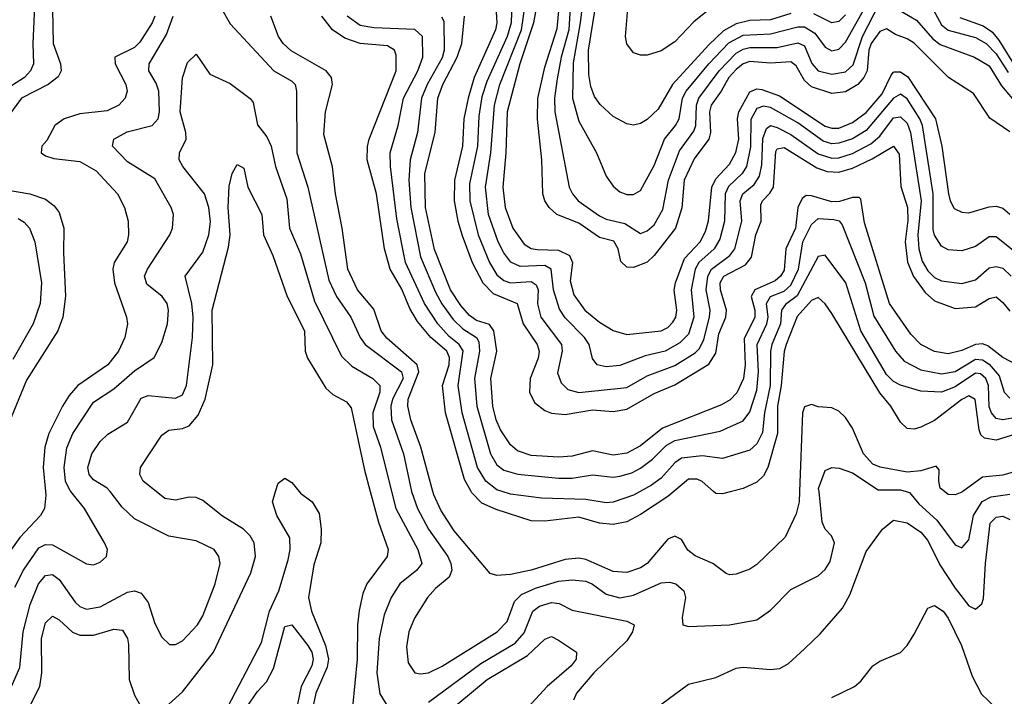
# Model space of a CAD drawing. Header units: inches. Extents: x 884549 to 1028252, y 526810 to 653624.
# Tile 436 of 656: x 921434 to 924314, y 619401 to 621379. Entities that reach past the tile are written whole.
import ezdxf

# ---------------------------------------------------------------- set-up
doc = ezdxf.new("R2010")
doc.units = ezdxf.units.IN
doc.header["$MEASUREMENT"] = 0
doc.layers.add('A9621', color=7, linetype='Continuous')
doc.layers.add('A9622', color=7, linetype='Continuous')

msp = doc.modelspace()

# ---------------------------------------------------------------- linework, layer by layer
at = {"layer": 'A9621', "color": 5}
for points, elevation in [([(921509.7, 620000), (921510.8, 619989.2), (921506.6, 619950), (921495, 619930), (921434.9, 619865.1), (921365.2, 619770), (921344.2, 619715.8), (921307.7, 619590), (921290, 619561.4), (921270, 619543.5), (921250, 619534.2), (921230, 619534.3), (921210, 619546.2), (921188.4, 619590), (921187.8, 619647.8), (921208.8, 619730), (921201.4, 619750), (921172.4, 619770), (921113.8, 619793.8), (921090, 619808.1), (921069, 619829), (921054.1, 619854.1), (921040.6, 619910), (921045.5, 620000)], 2280), ([(921410, 619430.1), (921434.4, 619485.6), (921444.4, 619590), (921464.7, 619670), (921489.3, 619730), (921510, 619754.6), (921530, 619756.9), (921550, 619742.7), (921596.9, 619676.9), (921610, 619664.2), (921630, 619656), (921670, 619663), (921750, 619705.6), (921770, 619709.5), (921790, 619703.2), (921810, 619675.6), (921830, 619613.7), (921850, 619573.7), (921872.8, 619552.8), (921890, 619552.6), (921910, 619563.2), (921953.9, 619610), (921970, 619636.5), (922006.1, 619730), (922020.2, 619790), (922017, 619810), (922003.1, 619830), (921950, 619855.7), (921870, 619869.9), (921770, 619919.9), (921734.4, 619954.4), (921698.4, 620000)], 2240), ([(921420, 619720), (921445.6, 619770), (921490, 619834.9), (921510, 619845.1), (921530, 619844.1), (921630, 619788.5), (921650, 619785.4), (921670, 619793.1), (921688.2, 619810), (921690.9, 619830), (921682.8, 619850), (921623.6, 619950), (921583.8, 620000)], 2260), ([(921870, 619377.9), (921910, 619414.1), (922000.9, 619530), (922110, 619762.5), (922124.4, 619810), (922119.7, 619850), (922108.4, 619870), (922088.6, 619890), (922027.5, 619927.5), (921970, 619974), (921950, 619982.6), (921930, 619983.2), (921890, 619975), (921859.1, 619979.1), (921833.1, 620000)], 2220), ([(922032.1, 619350), (922141.9, 619558.1), (922164.5, 619650), (922192.5, 619710), (922219.4, 619800.6), (922225.4, 619830), (922224.3, 619864.3), (922186.6, 619930), (922173.3, 619970), (922182.6, 620000)], 2180), ([(922251.7, 620000), (922255.5, 619995.5), (922290, 619970.3), (922310, 619935.5), (922316.3, 619890), (922314.8, 619850), (922294.5, 619785.5), (922279.2, 619690), (922287.6, 619650), (922328.4, 619550), (922337.6, 619510), (922333.9, 619486.1), (922300.4, 619410), (922278.6, 619310)], 2180), ([(922459.3, 620000), (922483.4, 619910), (922512.4, 619830), (922508.9, 619810), (922450, 619729.8), (922438.3, 619701.7), (922427.6, 619652.4), (922422.4, 619610), (922421.8, 619510), (922408, 619370)], 2220), ([(922522.2, 620000), (922534.8, 619950), (922599.1, 619830), (922610.6, 619790), (922595.6, 619770), (922545.8, 619730), (922520.6, 619690), (922500.1, 619639.9), (922485.4, 619570), (922478.8, 619470), (922488.1, 619408.1), (922510.6, 619370.6)], 2240), ([(922580.7, 620000), (922597.9, 619950), (922630.4, 619890), (922686.1, 619810), (922695.6, 619790), (922698.3, 619770), (922690.1, 619749.9), (922650, 619716.2), (922627.4, 619690), (922589.1, 619630), (922572.7, 619590), (922565.8, 619545.8), (922570, 619499.3), (922590, 619470.2), (922606.7, 619466.7), (922630, 619470.1), (922670, 619489.7), (922830.9, 619590), (922859.8, 619620.2), (922881.9, 619678.1), (922901.5, 619698.5), (922943, 619717), (923010, 619737.8), (923050, 619741.4), (923090, 619737.7), (923110, 619729.3), (923150, 619699.9), (923190, 619689.4), (923230, 619696.8), (923310, 619733.2), (923335.2, 619735.2), (923352.9, 619730), (923377.2, 619710), (923382, 619690), (923371.4, 619631.4), (923374, 619610), (923390, 619605.2), (923510, 619610.1), (923590, 619625.2), (923630, 619652.8), (923690, 619713.5), (923770, 619753.2), (923790, 619771.9), (923804.9, 619795.1), (923817.3, 619850), (923808.5, 619870), (923789.9, 619889.9), (923781.7, 619910), (923772.1, 620000)], 2260), ([(923714.8, 620000), (923713.7, 619970), (923705.4, 619934.6), (923673.4, 619866.6), (923590, 619786.7), (923570, 619772.6), (923530, 619758), (923510, 619756.3), (923500.4, 619760.4), (923462, 619790), (923410, 619811.6), (923388.7, 619828.7), (923370, 619860.1), (923350, 619869.6), (923330, 619860.5), (923270, 619789.7), (923250, 619776.5), (923210, 619763.3), (923170, 619766), (923090, 619801.2), (923070, 619805.1), (923030, 619800.8), (922930, 619769.8), (922870, 619756.9), (922830, 619754.4), (922810, 619760.6), (922704.6, 619884.6), (922665.7, 619945.7), (922645.5, 619990), (922642.8, 620000)], 2280), ([(923347.4, 620000), (923330, 619985.4), (923250, 619933.2), (923210, 619911.5), (923170, 619903.3), (923130, 619907.9), (923070, 619924.8), (922970, 619912.9), (922930, 619914.3), (922827.7, 619947.7), (922786.4, 619966.4), (922756.4, 619996.4), (922754.5, 620000)], 2320), ([(923249, 620000), (923230, 619989.4), (923170, 619969), (923150, 619967), (923090, 619976.5), (922960.8, 619980.8), (922870, 619992.3), (922845.3, 620000)], 2340), ([(923516.2, 620000), (923490, 619993), (923470, 619994.4), (923463.5, 620000)], 2320), ([(924026.6, 620000), (924036.7, 619996.7), (924064.4, 619964.4), (924116.5, 619916.5), (924170, 619843.7), (924190, 619835.6), (924210, 619858.7), (924224.1, 619930), (924249.2, 619970.8), (924275.9, 619984.1), (924330, 619991.8)], 2260), ([(924193, 620000), (924190, 619997.8), (924170, 619990.1), (924150, 619991.7), (924139.5, 620000)], 2280), ([(923294, 619366), (923390, 619436.3), (923470, 619456.3), (923530, 619484), (923550, 619486.8), (923630, 619479.3), (923657.1, 619482.9), (923682.7, 619497.3), (923730, 619539.6), (923775.8, 619584.2), (923841.2, 619658.8), (923862.3, 619697.7), (923910, 619824.7), (923958.2, 619890), (923990, 619916.3), (924030, 619908.4), (924070, 619881.3), (924090, 619856.9), (924125.6, 619785.6), (924170, 619717), (924210, 619665.9), (924230, 619655.9), (924248.1, 619671.9), (924252.9, 619687.1), (924259.1, 619790), (924272.7, 619907.3), (924290, 619925.3), (924310, 619927.7), (924330, 619918)], 2240), ([(922630, 619383.8), (922783.2, 619496.8), (922883.1, 619556.9), (922910, 619586.9), (922935.2, 619650), (922955, 619665), (922990, 619675.1), (923012.5, 619672.5), (923050, 619652.7), (923210, 619620.7), (923231.8, 619610), (923227, 619590), (923210, 619563.4), (923114, 619470), (923062.7, 619410), (923053.8, 619390)], 2240), ([(923810, 619397.5), (923875.6, 619430), (923894.1, 619445.9), (923930, 619490.3), (923950, 619503.6), (924010, 619528.9), (924030, 619550.2), (924050, 619582.6), (924090, 619659), (924110, 619666.4), (924135.2, 619650), (924150, 619629.3), (924188.5, 619550), (924220.5, 619460.5), (924247.3, 619407.3), (924309, 619349)], 2220), ([(921450, 619345.2), (921492.8, 619430), (921498.7, 619470), (921498.2, 619570), (921510, 619616.3), (921530, 619635.5), (921550, 619625.2), (921588.8, 619588.8), (921610, 619579.9), (921650, 619579.9), (921710, 619598), (921734.8, 619594.8), (921749.1, 619570), (921752.3, 619552.3), (921754.9, 619450), (921770, 619404.4), (921789.6, 619369.6)], 2220), ([(922087.2, 619352.8), (922130, 619415.4), (922156, 619444), (922177, 619483), (922210, 619605.7), (922230, 619610.2), (922277.3, 619550), (922289.1, 619530), (922292.7, 619510), (922288.7, 619490), (922257.4, 619430), (922224.5, 619270)], 2160), ([(922630, 619308.1), (922801.4, 619450), (922919.9, 619520.1), (922970, 619568.8), (922990, 619575.7), (923010, 619565), (923063.2, 619530), (923061.5, 619510), (923047.6, 619490), (922977.3, 619430), (922910, 619357.3)], 2220)]:
    msp.add_lwpolyline(points, dxfattribs=dict(at, elevation=elevation))
at = {"layer": 'A9622', "color": 5}
for points, elevation in [([(924330, 621051.6), (924271.7, 621091.7), (924223.7, 621163.7), (924150.8, 621210), (924050, 621310.8), (924030, 621323.3), (923995.7, 621335.7), (923970, 621353.1), (923950, 621345.2), (923924.5, 621310), (923917.9, 621290), (923912.6, 621230), (923903.7, 621210), (923885.9, 621190), (923850, 621168.8), (923810, 621163.4), (923750, 621183.2), (923730, 621201.6), (923704.9, 621244.9), (923690, 621256.3), (923630, 621252.7), (923570, 621257.4), (923550, 621250), (923530, 621233.4), (923508, 621210), (923486.2, 621170), (923456.5, 621130), (923451.4, 621110), (923455, 621050), (923449.8, 621030.2), (923407, 620973), (923378, 620910), (923370.5, 620829.5), (923351.9, 620770), (923290, 620689.7), (923270, 620670.5), (923230, 620654.9), (923210, 620656.1), (923192.7, 620672.7), (923184.6, 620710), (923171.9, 620731.9), (923130, 620742.3), (923070, 620784.3), (923005.4, 620810), (922982.5, 620830), (922970.1, 620850), (922964.3, 620870), (922961.2, 620970), (922948.4, 621088.4), (922949.3, 621149.3), (922970, 621240.9), (923006.1, 621353.9), (923023.1, 621530)], 2520), ([(923450.8, 621409.2), (923406.4, 621373.6), (923350, 621315.1), (923310, 621288), (923270, 621275.5), (923250, 621275.6), (923230, 621283), (923210, 621309.1), (923205.8, 621330), (923222.6, 621530)], 2620), ([(923089.9, 621510), (923073.5, 621370), (923053.2, 621253.2), (923051.2, 621150), (923070, 621082.9), (923121.6, 620990), (923150, 620921.7), (923170, 620892.3), (923190, 620876.6), (923210, 620868.3), (923230, 620868.1), (923250, 620880.2), (923290, 620953.4), (923319.8, 621030), (923352.4, 621070), (923363.1, 621090), (923372.8, 621150), (923383.8, 621170), (923449.9, 621250), (923508.4, 621311.6), (923550, 621334.6), (923630, 621338.3), (923710, 621358.8), (923730, 621358.2), (923759.7, 621339.7), (923790, 621299.1), (923810, 621288.4), (923830, 621292.8), (923850, 621313.3), (923905.8, 621414.2)], 2560), ([(924370, 620680.5), (924290, 620744.3), (924270, 620744.2), (924230, 620716.8), (924190, 620703.4), (924150, 620706.8), (924130, 620717.1), (924110, 620749.2), (924106, 620766), (924106.3, 620870), (924074.5, 621070), (924067.4, 621090), (924030, 621148.5), (924010, 621161.5), (923990, 621149.8), (923910, 621055.3), (923870, 621031.2), (923830, 621018.2), (923810, 621016.9), (923784.7, 621024.7), (923710, 621078.3), (923630, 621122.9), (923610, 621126.9), (923590, 621119.6), (923572.8, 621087.2), (923571.9, 621008.1), (923559.8, 620950), (923547.7, 620930), (923507.8, 620892.2), (923497.7, 620870), (923495.3, 620790), (923481.8, 620738.2), (923465.2, 620710), (923420.6, 620670), (923409.7, 620650), (923398.6, 620590), (923406, 620510), (923390, 620459.9), (923365.3, 620434.7), (923322, 620410), (923263.3, 620396.7), (923190, 620368.2), (923150, 620364.1), (923123.2, 620370), (923110, 620388.9), (923099.7, 620430), (923086.7, 620450), (923030, 620507.5), (923013.5, 620533.5), (922995.9, 620590), (922988.6, 620650), (922970, 620660.8), (922898.1, 620658.1), (922870.7, 620670.7), (922850, 620698.2), (922833.8, 620730), (922805.9, 620810), (922797.1, 620890), (922811.8, 620990), (922823.2, 621130), (922839, 621190), (922901.7, 621350), (922922.4, 621490)], 2460), ([(922958.4, 621490), (922937.4, 621370), (922897.2, 621250), (922860.4, 621110), (922856.6, 620990), (922847.5, 620890), (922854.2, 620830), (922876.2, 620770), (922910, 620722.8), (922930, 620710.8), (922947.4, 620707.4), (923010, 620705.4), (923042.5, 620690), (923051.5, 620670), (923044.5, 620615.5), (923055.3, 620575.3), (923086.8, 620530), (923130, 620494.9), (923170, 620471.1), (923210, 620458.7), (923310, 620469.7), (923330, 620479.9), (923344.8, 620495.2), (923352.9, 620510), (923355.9, 620530), (923348.3, 620588.3), (923352.3, 620610), (923378.9, 620681.1), (923424.3, 620730), (923439.8, 620760.2), (923448.6, 620791.4), (923458.9, 620890), (923470, 620914.1), (923510, 620957.5), (923528.5, 620991.5), (923538, 621030), (923534, 621090), (923537.9, 621110), (923570, 621168.6), (923590, 621177.2), (923604.9, 621175.1), (923656.5, 621156.5), (923790, 621067.7), (923810, 621061.9), (923830, 621062.7), (923870, 621078.4), (923910, 621107.9), (923957.1, 621162.9), (923983.1, 621216.9), (923990, 621226.4), (923993, 621227), (924010, 621227.2), (924032, 621212), (924113, 621090), (924131.1, 621010), (924150.4, 620870), (924155.3, 620850), (924167.8, 620827.8), (924190, 620816.8), (924210, 620815), (924270, 620831.9), (924290, 620834.1), (924310, 620828.8), (924330.5, 620810.5)], 2480), ([(921479, 621441), (921472.3, 621310), (921474.5, 621250), (921466, 621230), (921448.2, 621210), (921386.1, 621170)], 2340), ([(922825, 621450), (922829.6, 621370), (922826, 621350), (922763.4, 621210), (922745.5, 621150), (922733.4, 621090), (922729.2, 621010), (922705.6, 620910), (922704.7, 620850), (922715.6, 620790), (922728.6, 620748.6), (922757.8, 620670), (922788.4, 620610), (922819, 620579), (922889.3, 620549.3), (922907.2, 620490), (922947.8, 620430), (922953.4, 620410), (922950.4, 620390), (922927.2, 620330), (922925.4, 620290), (922940.4, 620260.4), (922970, 620237), (922990, 620229.3), (923030, 620225.1), (923110, 620238.5), (923170, 620234.1), (923210, 620240.5), (923290, 620286.2), (923350, 620312), (923450, 620372.2), (923470, 620404.4), (923479.2, 620460.8), (923499.4, 620510), (923501.9, 620530), (923484, 620590), (923483.4, 620610), (923494.2, 620630), (923557.2, 620662.8), (923574.9, 620685.1), (923587.4, 620750), (923603.2, 620790), (923602.3, 620837.7), (923606.8, 620850), (923628.2, 620871.8), (923638.9, 620890), (923645.9, 620994.1), (923650, 621001.9), (923670, 621005.8), (923765.9, 620945.9), (923796.1, 620936.1), (923830, 620933.5), (923870, 620945.3), (923927.6, 620972.4), (923990, 621009.6), (924006.2, 620986.2), (924011.9, 620891.9), (924030.5, 620830), (924032.3, 620792.3), (924024.3, 620730), (924031, 620671), (924048.7, 620628.7), (924082.2, 620582.2), (924110, 620557.4), (924170, 620534.8), (924230, 620539.7), (924270, 620564.7), (924290, 620569), (924310, 620552.7), (924330, 620526.9)], 2420), ([(923046.4, 621450), (923040.3, 621350), (923018, 621270), (923006.5, 621206.5), (922998.1, 621150), (922999, 621110), (923040.9, 620890), (923050.7, 620870), (923067.8, 620850), (923130, 620806.4), (923150, 620796.7), (923203.8, 620783.8), (923250, 620754.7), (923270, 620762), (923290, 620779.3), (923315.3, 620824.7), (923331.8, 620910), (923363.9, 620996.1), (923406.4, 621053.6), (923411.5, 621070), (923413.4, 621130), (923421.1, 621150), (923479.7, 621230), (923530, 621281.4), (923550, 621293.2), (923570, 621298.2), (923650, 621297.9), (923710, 621311.5), (923730, 621303.4), (923751.3, 621251.3), (923770, 621230.1), (923810, 621220.2), (923850, 621227.3), (923872.1, 621247.9), (923899.5, 621330), (923950, 621429)], 2540), ([(924090, 621438.7), (924130, 621364.5), (924150, 621348.7), (924230, 621327.7), (924261.2, 621310), (924290, 621280.1), (924325, 621225)], 2560), ([(921530.3, 621409.7), (921532.6, 621310), (921553.9, 621250), (921555.1, 621230), (921547.2, 621212.8), (921517.8, 621190), (921439.3, 621150), (921401.5, 621098.5)], 2320), ([(922025.5, 621410), (922050, 621366.9), (922177.2, 621230), (922230, 621200.1), (922239.8, 621190), (922243.4, 621170), (922244.8, 620990), (922277.5, 620890), (922338.2, 620618.2), (922361.3, 620570), (922403.1, 620510), (922430.1, 620450.1), (922444.3, 620430), (922551.4, 620350), (922555.7, 620330), (922525, 620270), (922519.7, 620250), (922521.3, 620210), (922556.7, 620110), (922580.5, 620000.5), (922580.7, 620000)], 2260), ([(922873.3, 621430), (922871.3, 621370), (922859.9, 621330), (922800.9, 621199.1), (922786.4, 621153.6), (922777.4, 621097.4), (922773, 621010), (922750, 620899.6), (922750.8, 620850), (922775.5, 620750), (922808.3, 620670), (922830, 620633.4), (922850, 620617.1), (922870, 620610.1), (922930, 620614.5), (922944.5, 620604.5), (922950.3, 620590), (922948.4, 620548.4), (922958.3, 620510), (923019.3, 620430), (923021, 620410), (923007.4, 620347.4), (923017.6, 620317.6), (923037.9, 620297.9), (923070, 620289.1), (923210, 620303.8), (923270, 620338.4), (923350, 620368.4), (923410, 620405.4), (923422.3, 620417.7), (923435.2, 620444.8), (923452.1, 620510), (923453.4, 620530), (923441.7, 620590), (923446.8, 620630), (923457.5, 620650), (923511.4, 620690), (923526.1, 620710), (923546.5, 620790), (923541.7, 620850), (923549.1, 620870), (923582.2, 620897.8), (923598.1, 620921.9), (923605.1, 620954.9), (923607.7, 621032.3), (923618.6, 621061.4), (923630, 621069.7), (923650, 621064.5), (923690, 621044), (923770, 620987.2), (923810, 620974.6), (923830, 620975.8), (923870, 620988.4), (923923.9, 621016.1), (923950, 621039.2), (923990, 621092.4), (924010, 621095.3), (924030, 621077.4), (924039.8, 621050), (924071.3, 620850), (924061.6, 620750), (924064.1, 620710), (924073.9, 620673.9), (924090, 620645.3), (924110, 620625.9), (924130, 620616.1), (924190, 620608.5), (924230, 620618.7), (924270, 620654.1), (924290, 620658), (924310, 620652.8), (924333.9, 620630)], 2440), ([(923690, 621397.8), (923630, 621379.3), (923570, 621377.2), (923530, 621367.6), (923493.2, 621346.8), (923450, 621306.1), (923343.6, 621190), (923301.8, 621118.2), (923270, 621087.7), (923250, 621075.7), (923230, 621071.4), (923210, 621074.6), (923170, 621096.4), (923131.9, 621131.9), (923115.3, 621155.3), (923104.4, 621184.4), (923099.3, 621219.3), (923098, 621290), (923117.9, 621410)], 2580), ([(921829.4, 621390), (921821.5, 621370), (921786.1, 621313.9), (921770, 621298.3), (921712.2, 621270), (921713.6, 621250), (921744.7, 621190), (921748.6, 621170), (921743.2, 621150), (921724.6, 621130), (921690, 621113.1), (921610, 621104.3), (921564.8, 621090), (921537.4, 621070), (921513.5, 621026.5), (921499.3, 621010), (921496.8, 620990), (921510, 620981.4), (921534, 620974), (921610, 620965.3), (921657.5, 620937.5), (921719.9, 620870), (921740.8, 620830), (921751.7, 620790), (921752.7, 620750), (921748.7, 620730), (921710.9, 620670), (921706.5, 620650), (921711.4, 620610), (921747, 620510), (921749.3, 620490), (921742.1, 620450), (921723.2, 620410), (921692.2, 620370), (921603.9, 620310), (921578.8, 620281.2), (921559.7, 620250), (921519.8, 620170), (921508.2, 620130), (921502.5, 620070), (921509.7, 620000)], 2280), ([(921583.8, 620000), (921582.1, 620002.1), (921568.1, 620030), (921564.2, 620070), (921572.2, 620127.8), (921589.5, 620170), (921650, 620260.9), (921710, 620300.3), (921770, 620353.2), (921827.8, 620392.2), (921850, 620435.6), (921866.9, 620490), (921869.9, 620530), (921865.2, 620550), (921851.2, 620570), (921806.1, 620606.1), (921799.6, 620630), (921807.6, 620650), (921873.3, 620750), (921881.6, 620770), (921883.7, 620810), (921877, 620830), (921830, 620913.7), (921750, 620964.1), (921705.3, 621010), (921709.9, 621030.1), (921748.8, 621051.2), (921822, 621070), (921839.7, 621090), (921843.1, 621110), (921841.2, 621170), (921833.7, 621193.7), (921812.1, 621230), (921812.7, 621250), (921863.5, 621336.5), (921883.4, 621390)], 2260), ([(922642.8, 620000), (922607.8, 620130), (922577.9, 620210), (922569.4, 620249.4), (922570.4, 620270.4), (922601.9, 620350), (922596.7, 620370), (922508.3, 620448.3), (922491.1, 620470), (922470, 620533.2), (922422.5, 620590), (922394, 620650), (922377.4, 620770), (922357.5, 620870), (922349.3, 620949.3), (922324, 621044), (922329, 621110), (922349.2, 621190), (922346.1, 621210), (922330.4, 621230.4), (922228.5, 621288.5), (922205, 621310), (922191, 621330), (922169.1, 621390)], 2280), ([(922754.5, 620000), (922735.1, 620035.1), (922679.9, 620230), (922671, 620310), (922690.2, 620370), (922691.7, 620391.7), (922683.2, 620410), (922637.2, 620450), (922597.4, 620497.4), (922575.5, 620535.5), (922551.6, 620591.6), (922517.4, 620650), (922501.2, 620710), (922477.8, 620870), (922450.7, 620970), (922451.6, 621008.4), (922456.9, 621030), (922535.7, 621230), (922535.7, 621275.7), (922530.4, 621290.4), (922510, 621302.6), (922429.8, 621309.8), (922385.1, 621325.1), (922348.8, 621350), (922318.3, 621390)], 2320), ([(922845.3, 620000), (922830, 620004.8), (922797.5, 620030), (922773.3, 620070), (922728.1, 620230), (922716.9, 620310), (922731.2, 620411.2), (922719.7, 620430), (922690, 620453.6), (922656.9, 620490), (922618, 620550), (922562.7, 620670), (922537.6, 620797.6), (922518.4, 620950), (922518.3, 620990), (922541.3, 621070), (922557.3, 621150), (922598.3, 621230), (922613.2, 621270), (922612.3, 621330), (922590, 621350.6), (922470, 621355.2), (922430, 621362.1), (922391.6, 621390)], 2340), ([(922667.5, 621387.5), (922675.2, 621375.2), (922675.8, 621290), (922670, 621268.4), (922625.6, 621190), (922609.3, 621150), (922597.3, 621050), (922576.6, 620970), (922572.8, 620910), (922577.8, 620830), (922606.3, 620686.3), (922650, 620582.5), (922668.6, 620548.6), (922702.5, 620502.5), (922730, 620475.5), (922770.5, 620450.5), (922777.4, 620437.4), (922779.1, 620410), (922764.2, 620330), (922771.4, 620250), (922811.6, 620110), (922830, 620077.8), (922850, 620062.7), (922891.1, 620051.1), (923010, 620038.8), (923050, 620039.2), (923110, 620048.9), (923170, 620042.1), (923190, 620044.4), (923225.1, 620054.9), (923250, 620068.2), (923285.2, 620094.8), (923325.4, 620134.6), (923350, 620149.3), (923483.4, 620176.6), (923550, 620206.6), (923570, 620232.7), (923590, 620296.5), (923595.4, 620350), (923591.2, 620430), (923619.8, 620490), (923623.5, 620510), (923618.9, 620550), (923630.3, 620569.7), (923670, 620585.4), (923690, 620603.3), (923711.7, 620650), (923725, 620730), (923750, 620781.1), (923770, 620798.3), (923815.6, 620795.6), (923830.9, 620790.9), (923839.9, 620779.9), (923907.5, 620610), (923932.9, 620512.9), (923995.4, 620410), (924020.9, 620380.9), (924070, 620355.4), (924130, 620343.7), (924170, 620350.8), (924230, 620386.5), (924250, 620384.9), (924270, 620371.9), (924298.7, 620338.7), (924314.1, 620290), (924330, 620273.1)], 2360), ([(924351.2, 620370), (924310, 620391.4), (924266.3, 620426.3), (924250, 620432.1), (924230, 620429.6), (924190, 620411.8), (924150, 620402.1), (924110, 620409.4), (924070, 620430.1), (924040.4, 620460.4), (923978, 620550), (923905.1, 620785.1), (923894.7, 620854.7), (923890, 620859.8), (923870, 620859.2), (923831.7, 620848.3), (923810, 620847.2), (923750, 620864.8), (923734.5, 620865.5), (923723.1, 620856.9), (923710, 620830), (923702.9, 620770), (923675.4, 620710), (923670, 620647.5), (923659.6, 620630), (923643.7, 620616.3), (923584.3, 620590), (923573.3, 620570), (923584.2, 620530), (923584, 620510), (923553.2, 620446.8), (923556.4, 620370), (923551.6, 620330), (923531.7, 620288.3), (923512.3, 620267.7), (923486.9, 620253.1), (923314.7, 620185.3), (923250, 620133.3), (923210, 620111.7), (923170, 620106.3), (923110, 620118.6), (923050, 620103.8), (923010, 620100.4), (922930, 620105.2), (922890, 620119), (922870, 620136), (922840.8, 620180.8), (922827.9, 620210), (922818.3, 620250), (922811.9, 620330), (922830.3, 620410), (922821.4, 620470), (922808.4, 620488.4), (922770, 620499.7), (922750, 620514.5), (922724.1, 620544.1), (922694.6, 620590), (922647.2, 620707.2), (922621.1, 620830), (922619, 620930), (922649.6, 621050), (922657.1, 621150), (922671.5, 621190), (922713.5, 621270), (922727.1, 621310), (922735.5, 621390)], 2380), ([(923850, 621394.1), (923830, 621374.6), (923810, 621370.1), (923756.6, 621396.6)], 2580), ([(924010, 621405.4), (924057.6, 621377.6), (924104.2, 621324.2), (924126.5, 621306.5), (924227.3, 621270), (924270, 621244.2), (924306.2, 621186.2), (924353.6, 621130)], 2540), ([(924341.5, 621250), (924299.5, 621319.5), (924281.4, 621341.4), (924250, 621361.6), (924184.9, 621384.9)], 2580), ([(921698.4, 620000), (921690.5, 620010), (921650, 620034), (921637.1, 620050), (921633.9, 620070), (921645.7, 620110), (921670, 620146), (921692.2, 620167.8), (921750, 620202.5), (921790, 620272.9), (921810, 620280.8), (921890, 620273.4), (921910, 620283), (921922.6, 620310), (921939.8, 620450), (921941.4, 620510), (921937.7, 620550), (921917.8, 620630), (921970, 620699.7), (921987.6, 620750), (921991.9, 620788.1), (921987.1, 620830), (921974.9, 620870), (921911.8, 620950), (921900.9, 620970), (921901.7, 620990), (921921.6, 621030), (921920.3, 621050), (921903.5, 621110), (921910.8, 621209.2), (921925.4, 621254.6), (921950, 621279.1), (921990, 621220.2), (922050, 621192.9), (922108.8, 621148.8), (922117.2, 621137.2), (922130, 621072.2), (922156.9, 621036.9), (922169.3, 621009.3), (922182.5, 620950), (922215.8, 620855.8), (922223.5, 620770), (922255.1, 620695.1), (922296.2, 620556.2), (922375.3, 620395.3), (922406, 620366), (922466.8, 620330), (922488, 620310), (922487.6, 620290), (922467.2, 620230), (922468.6, 620190), (922489.5, 620130), (922522.2, 620000)], 2240), ([(921833.1, 620000), (921795.8, 620030), (921785.3, 620050), (921787.9, 620070), (921850, 620165.2), (921870, 620179.5), (921910, 620184.1), (921930, 620192.5), (921956.7, 620223.3), (921976.7, 620270), (921999, 620370), (921997.4, 620530), (922045.4, 620714.6), (922049.4, 620750.6), (922044.3, 620830), (922047.3, 620892.7), (922055.4, 620930), (922070, 620955.8), (922090, 620944.9), (922101.5, 620890), (922142.2, 620810), (922147.5, 620750), (922174.9, 620690), (922216.8, 620570), (922266.8, 620470), (922269.2, 620410), (922276.3, 620390), (922330, 620301.8), (922350, 620284), (922390, 620262), (922404.2, 620244.2), (922442.5, 620062.5), (922459.3, 620000)], 2220), ([(921390, 620883), (921464.4, 620870), (921510, 620854.7), (921535.3, 620835.3), (921550, 620815.3), (921563.5, 620770), (921562.1, 620697.9), (921568.5, 620571.5), (921560.3, 620510), (921545.4, 620470), (921454.5, 620325.5), (921354.5, 620085.5)], 2320), ([(921430, 620798.3), (921447.5, 620787.5), (921463.2, 620770), (921478.7, 620730), (921498.3, 620610), (921493.7, 620550), (921473.2, 620490), (921414.4, 620385.6)], 2340), ([(924370, 620220.2), (924310, 620209.5), (924290, 620213.8), (924276.4, 620230), (924270, 620247.3), (924267.7, 620310), (924260.2, 620330), (924244.2, 620344.2), (924230, 620346.4), (924170, 620306.1), (924130, 620290.9), (924070, 620293.2), (924010, 620310.7), (923990, 620321.7), (923970, 620342.1), (923894.4, 620470), (923850.7, 620610), (923790, 620691), (923770, 620687.2), (923708, 620572), (923673.7, 620546.3), (923662.1, 620530), (923659.8, 620490), (923634, 620430), (923630.4, 620410), (923629.3, 620310), (923612.8, 620230), (923607.3, 620172.7), (923590, 620139.3), (923570, 620121.3), (923490, 620096.3), (923430, 620104.5), (923370, 620097.2), (923350, 620083.6), (923310, 620039), (923281.8, 620018.2), (923249, 620000)], 2340), ([(924350, 620169.1), (924290, 620149.8), (924256, 620156), (924245.5, 620165.5), (924240.1, 620180.1), (924228.7, 620268.7), (924210, 620279.4), (924190, 620269.2), (924110, 620207.4), (924070, 620188), (924050, 620182.7), (924030, 620184.7), (924010, 620202.3), (923981.8, 620250), (923950, 620288.9), (923810, 620520.2), (923790, 620548.6), (923770, 620567), (923750, 620558.4), (923708.6, 620511.4), (923676.4, 620430), (923670.3, 620409.7), (923661.2, 620310), (923650.6, 620250), (923650.7, 620169.3), (923622.9, 620070), (923610, 620045.6), (923590, 620027.4), (923550, 620009.1), (923516.2, 620000)], 2320), ([(924139.5, 620000), (924126.8, 620010), (924122.5, 620030), (924123.4, 620063.4), (924114.4, 620074.4), (924070, 620060.2), (924030, 620056.7), (923951, 620071), (923930, 620079.5), (923902.5, 620110), (923870, 620185.4), (923850, 620216.3), (923830, 620234.5), (923810, 620245), (923770, 620247.5), (923750, 620254.3), (923730, 620248), (923723.5, 620230), (923714.8, 620000)], 2280), ([(923772.1, 620000), (923771.1, 620008.9), (923790, 620061.3), (923810, 620070.3), (923831.3, 620068.7), (923870, 620054.9), (923944.7, 620004.7), (924010, 620005.3), (924026.6, 620000)], 2260), ([(924405.6, 620000), (924369.6, 620049.6), (924350, 620059.7), (924310, 620047.8), (924250, 620041.6), (924193, 620000)], 2280), ([(922182.6, 620000), (922190, 620024), (922210, 620039.1), (922230, 620026), (922251.7, 620000)], 2180), ([(923463.5, 620000), (923430, 620029.2), (923415.7, 620035.7), (923390, 620035.9), (923347.4, 620000)], 2320)]:
    msp.add_lwpolyline(points, dxfattribs=dict(at, elevation=elevation))

doc.saveas('drawing.dxf')
